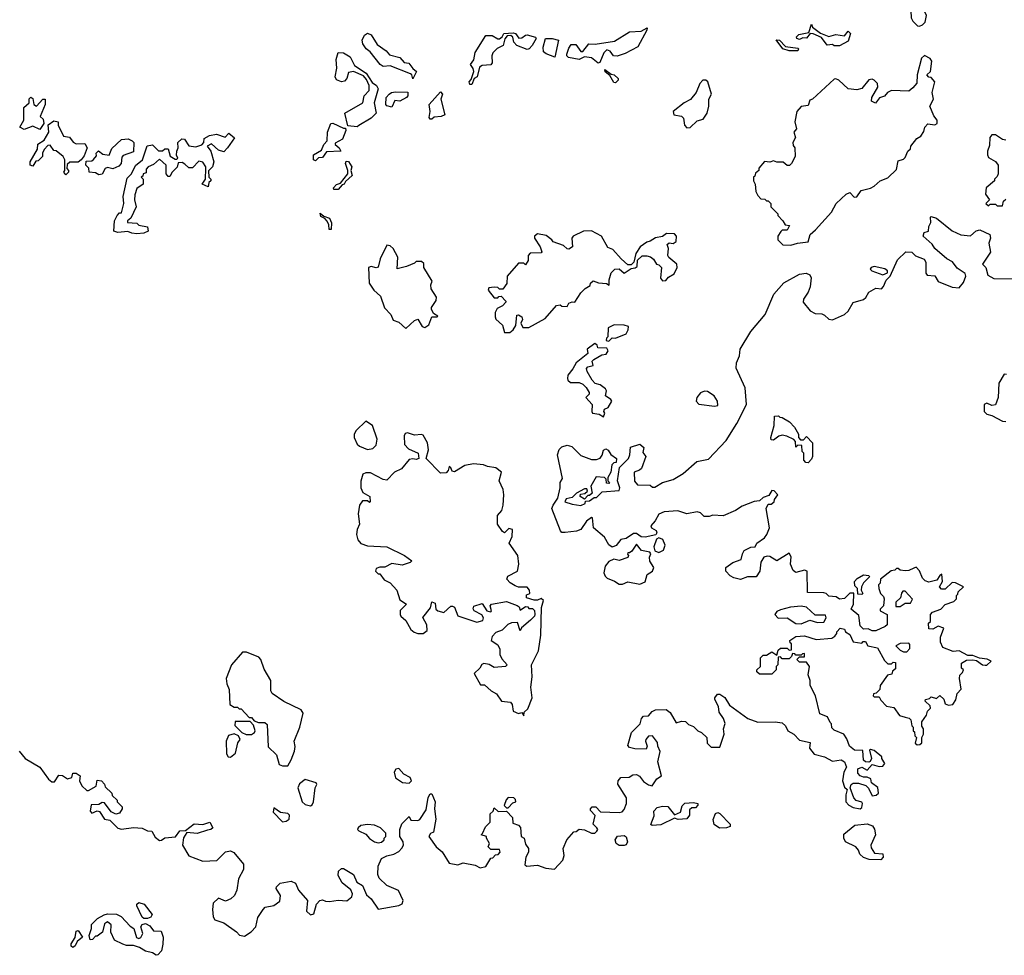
# Model space of a CAD drawing. Extents: x 2106670 to 2323771, y 35271 to 224896.
# Tile 402 of 419: x 2295409 to 2301086, y 176290 to 181684. Entities that reach past the tile are written whole.
import ezdxf

# ---------------------------------------------------------------- set-up
doc = ezdxf.new("R2010")
doc.units = 0

msp = doc.modelspace()

# ---------------------------------------------------------------- linework, layer by layer
at = {"layer": '0CON20XD'}
for points in [[(2300596.4, 181646.4), (2300615, 181653.8), (2300630.6, 181669.4), (2300637, 181707), (2300615, 181758), (2300595, 181769.2), (2300575, 181770.8), (2300546.9, 181735), (2300548.6, 181695), (2300558, 181675), (2300585, 181648.8), (2300596.4, 181646.4)], [(2298745, 181434), (2298705, 181464.3), (2298665, 181470), (2298635, 181454.3), (2298572.5, 181465), (2298563.3, 181475), (2298563.3, 181485), (2298575, 181520), (2298589.3, 181540.7), (2298615, 181540), (2298645, 181500), (2298655, 181500), (2298690, 181545), (2298727, 181543), (2298839.1, 181560.9), (2298925, 181613.8), (2298991.7, 181618.3), (2299027.5, 181637.5), (2299025, 181622.5), (2298973, 181527), (2298900.7, 181489.3), (2298854.2, 181474.2), (2298833.3, 181475), (2298813, 181503), (2298795, 181510), (2298776.4, 181493.6), (2298753.6, 181436.4), (2298745, 181434)], [(2300135, 181533.3), (2300105, 181533.8), (2300095, 181540), (2300065, 181537.5), (2300031.2, 181581.2), (2299985, 181602.5), (2299966.4, 181603.6), (2299945, 181576.7), (2299925, 181578.8), (2299905, 181570), (2299890, 181575), (2299887.5, 181585), (2299901.2, 181598.8), (2299959.3, 181610.7), (2299975, 181657.5), (2299980.7, 181640.7), (2300025.7, 181605.7), (2300075, 181586.2), (2300115, 181597.5), (2300165, 181590), (2300185, 181617.5), (2300200, 181605), (2300185, 181560), (2300135, 181533.3)], [(2297675, 181342.5), (2297670, 181365), (2297662.5, 181372.5), (2297545, 181417.5), (2297505, 181413.8), (2297487.5, 181425), (2297428.7, 181498.7), (2297406.2, 181515), (2297388, 181545), (2297384.2, 181565), (2297396.2, 181595), (2297415, 181605.5), (2297435, 181595.8), (2297470, 181540), (2297522.5, 181505), (2297541.7, 181481.7), (2297600, 181465), (2297625, 181437.5), (2297652.5, 181432.5), (2297675, 181402.5), (2297697.5, 181385), (2297675, 181342.5)], [(2298015, 181310), (2298005, 181310), (2298000, 181325), (2298011.7, 181338.3), (2298026.7, 181385), (2298023, 181403), (2298007.5, 181425), (2298027.9, 181452.1), (2298036, 181495), (2298096.4, 181593.6), (2298132.7, 181592.7), (2298165, 181572.5), (2298175, 181572.5), (2298190, 181585), (2298200, 181605), (2298255, 181608), (2298267.5, 181605), (2298286.7, 181576.7), (2298305, 181578.8), (2298324.5, 181595.5), (2298335, 181597.1), (2298383.6, 181583.6), (2298386, 181575), (2298363.8, 181535), (2298346.7, 181515), (2298335, 181511.9), (2298275, 181534.3), (2298258.8, 181555), (2298252.5, 181582.5), (2298241.7, 181591.7), (2298220, 181590), (2298206.7, 181573.3), (2298196, 181535), (2298161.7, 181518.3), (2298137.3, 181492.7), (2298131.4, 181475), (2298132.5, 181435), (2298125.7, 181424.3), (2298075, 181420), (2298060, 181410), (2298047.5, 181355), (2298030, 181345), (2298015, 181310)], [(2298495, 181467.5), (2298445, 181486.2), (2298429.3, 181499.3), (2298426.7, 181525), (2298440, 181575), (2298480, 181575), (2298516, 181565), (2298495, 181467.5)], [(2299895, 181503.3), (2299845, 181503.8), (2299810, 181515), (2299771.7, 181568.3), (2299790, 181565), (2299825, 181530), (2299895, 181520), (2299900, 181515), (2299895, 181503.3)], [(2297355, 181066.2), (2297301.7, 181071.7), (2297284, 181145), (2297387.5, 181205), (2297396, 181245), (2297424, 181275), (2297424, 181305), (2297408.8, 181338.8), (2297390.8, 181360.8), (2297334.3, 181384.3), (2297305, 181380), (2297295.5, 181344.4), (2297280.8, 181329.2), (2297265, 181326), (2297235, 181336.7), (2297227.5, 181355), (2297237.5, 181405), (2297234.4, 181455), (2297246, 181494), (2297275, 181492.5), (2297315, 181470), (2297340, 181420), (2297405.8, 181375), (2297441.9, 181321.9), (2297465.7, 181305), (2297475.8, 181285), (2297453.3, 181205), (2297463.8, 181145), (2297435, 181116.2), (2297365, 181073.3), (2297355, 181066.2)], [(2299855, 180384), (2299894.1, 180395.9), (2299955, 180402.5), (2299966.7, 180445), (2299998.3, 180471.7), (2300089.2, 180575), (2300117.5, 180625), (2300175, 180677.5), (2300195, 180687.5), (2300221.2, 180661.2), (2300235, 180663.3), (2300261.7, 180698.3), (2300315, 180712.5), (2300336.4, 180723.6), (2300370, 180755), (2300415, 180772.5), (2300465, 180820), (2300475, 180870), (2300505, 180880), (2300515, 180890), (2300530, 180925), (2300545, 180940), (2300547.5, 180955), (2300581.7, 180998.3), (2300605, 181012.5), (2300621.7, 181038.3), (2300627.5, 181065), (2300645, 181082.5), (2300685, 181076.7), (2300698.8, 181085), (2300699.2, 181105), (2300680, 181130), (2300657.5, 181185), (2300677.5, 181225), (2300670, 181265), (2300686.4, 181326.4), (2300665, 181350), (2300651.7, 181351.7), (2300640, 181365), (2300660, 181385), (2300667.5, 181445), (2300659.3, 181459.3), (2300627, 181477), (2300608.3, 181461.7), (2300583.9, 181366.1), (2300581.7, 181318.3), (2300559.3, 181290.7), (2300535, 181272.5), (2300435, 181276.2), (2300413.3, 181265), (2300395, 181243.8), (2300367, 181233), (2300343, 181203), (2300320, 181215), (2300322.5, 181235), (2300356.2, 181295), (2300355.7, 181315.7), (2300335, 181336), (2300325, 181341.2), (2300305, 181336.7), (2300265, 181286.2), (2300235, 181279.2), (2300185.8, 181285.8), (2300132.5, 181335), (2300115, 181343.3), (2300105, 181340), (2299980, 181225), (2299965, 181220), (2299955, 181190), (2299915, 181182.5), (2299890, 181155), (2299877.5, 181095), (2299887.5, 181055), (2299872.5, 181035), (2299882.5, 181005), (2299867.5, 180975), (2299868.3, 180958.3), (2299877.5, 180945), (2299880, 180895), (2299860, 180855), (2299847, 180843), (2299835, 180842.5), (2299811.7, 180861.7), (2299775, 180862.5), (2299755, 180870), (2299735, 180862.5), (2299703, 180867), (2299671.7, 180828.3), (2299670, 180815), (2299651.7, 180798.3), (2299648.3, 180781.7), (2299640, 180775), (2299640, 180755), (2299650, 180735), (2299653.6, 180693.6), (2299665, 180670), (2299681.7, 180651.7), (2299705, 180650), (2299715, 180640), (2299725, 180640), (2299740, 180625), (2299740, 180605), (2299780, 180565), (2299780, 180555), (2299810, 180525), (2299821.7, 180501.7), (2299847.5, 180497.5), (2299835, 180470), (2299805, 180470), (2299797, 180463), (2299780, 180435), (2299780, 180415), (2299810, 180385), (2299855, 180384)], [(2298845, 181320), (2298835, 181322.5), (2298811.7, 181361.7), (2298785, 181382.5), (2298783.6, 181396.4), (2298820, 181370), (2298837.5, 181365), (2298860, 181345), (2298860, 181335), (2298845, 181320)], [(2299255, 181060), (2299275, 181062.5), (2299315, 181100), (2299349.3, 181110.7), (2299372.5, 181145), (2299382.5, 181185), (2299382.5, 181225), (2299397.5, 181255), (2299377.5, 181325), (2299365, 181335.5), (2299347.5, 181335), (2299330, 181315), (2299310, 181265), (2299277, 181223), (2299241.2, 181205), (2299177.5, 181155), (2299180, 181135), (2299225, 181127.5), (2299236.4, 181116.4), (2299242.5, 181075), (2299255, 181060)], [(2295525, 181050), (2295485, 181070), (2295435, 181050), (2295410, 181065), (2295432.5, 181105), (2295433, 181177), (2295462.5, 181205), (2295463, 181227), (2295473, 181237), (2295485, 181230), (2295491.2, 181195), (2295505, 181185.8), (2295542, 181225), (2295555.4, 181225), (2295555.4, 181195), (2295527.5, 181125), (2295545, 181110), (2295547.5, 181085), (2295525, 181050)], [(2297555, 181180), (2297526.4, 181186.4), (2297520, 181195), (2297522.5, 181235), (2297540, 181255), (2297552.5, 181265), (2297575, 181268), (2297646.2, 181266.2), (2297646.2, 181245), (2297640, 181235), (2297600, 181215), (2297571.7, 181218.3), (2297555, 181180)], [(2297785, 181110), (2297775, 181110), (2297770.7, 181120.7), (2297776.2, 181155), (2297770, 181195), (2297835, 181267.5), (2297846, 181255), (2297837.5, 181225), (2297860, 181135), (2297840, 181125), (2297798, 181122), (2297785, 181110)], [(2295675, 180790), (2295662.5, 180805), (2295670, 180815), (2295670, 180875), (2295660, 180895), (2295618.3, 180928.3), (2295605, 180930), (2295585, 180960), (2295571.7, 180958.3), (2295550, 180935), (2295540, 180915), (2295540, 180895), (2295515, 180870), (2295501.7, 180868.3), (2295485, 180840), (2295470, 180845), (2295470, 180865), (2295511.7, 180938.3), (2295514.1, 180965.9), (2295550, 180990), (2295577.5, 181035), (2295573, 181077), (2295605, 181100), (2295630, 181095), (2295630, 181075), (2295661.7, 181011.7), (2295696.1, 181006.1), (2295717, 180977), (2295735, 180967.5), (2295785, 180970), (2295797.5, 180945), (2295780.7, 180899.3), (2295763.3, 180876.7), (2295745, 180863.3), (2295698.3, 180861.7), (2295681.7, 180848.3), (2295680, 180825), (2295690, 180815), (2295690, 180805), (2295675, 180790)], [(2297115, 180870), (2297102.5, 180875), (2297102.5, 180905), (2297148.3, 180931.7), (2297163.3, 180965), (2297182.5, 180985), (2297183.8, 181035), (2297202.5, 181085), (2297215, 181087.5), (2297275, 181057.5), (2297287.5, 181057.5), (2297290, 181045), (2297270, 180995), (2297228.3, 180971.7), (2297227.5, 180965), (2297250, 180945), (2297260, 180925), (2297177.5, 180922.5), (2297155, 180890), (2297131.7, 180888.3), (2297115, 180870)], [(2296085, 180450), (2296055, 180452.5), (2296033, 180463), (2295975, 180457.5), (2295952.5, 180465), (2295955.9, 180524.1), (2295970, 180555), (2295985, 180570), (2295995, 180570), (2295998.3, 180578.3), (2296008.8, 180625), (2296006.2, 180665), (2296029.3, 180770.7), (2296053.3, 180795), (2296077.3, 180842.7), (2296116.7, 180875), (2296143, 180957), (2296175, 180962.5), (2296208.3, 180928.3), (2296231.7, 180928.3), (2296245, 180940), (2296265, 180940), (2296277, 180897), (2296305, 180880), (2296315, 180880), (2296320, 180885), (2296313.3, 180903.3), (2296313.9, 180926.1), (2296322.5, 180945), (2296320, 180975), (2296343, 180997), (2296360, 180995), (2296385, 180957.5), (2296425, 180950), (2296458.3, 180961.7), (2296470, 180975), (2296471.7, 180998.3), (2296503, 181017), (2296543, 181023), (2296593.8, 181006.2), (2296615, 181030), (2296647, 181003), (2296607.5, 180945), (2296585, 180922.5), (2296555, 180932.5), (2296515, 180967.5), (2296490, 180955), (2296510, 180925), (2296527.5, 180865), (2296520, 180835), (2296498.3, 180811.7), (2296500, 180775), (2296510, 180765), (2296510, 180755), (2296500, 180745), (2296495, 180720), (2296460, 180735), (2296480, 180765), (2296482.5, 180825), (2296482.5, 180835), (2296465, 180862.5), (2296442.5, 180867.5), (2296405, 180830), (2296385, 180830), (2296361.7, 180851.7), (2296345, 180860), (2296321.7, 180858.3), (2296316.1, 180833.9), (2296287.5, 180805), (2296275, 180780), (2296265, 180780), (2296253.3, 180795), (2296252.5, 180845), (2296215, 180880), (2296180.4, 180849.5), (2296150, 180835), (2296138.3, 180821.7), (2296138.3, 180801.7), (2296120, 180795), (2296118.3, 180781.7), (2296110, 180775), (2296120, 180765), (2296120, 180735), (2296085, 180710), (2296073.3, 180673.3), (2296070, 180645), (2296080, 180605), (2296049.6, 180540.5), (2296030, 180525), (2296030, 180515), (2296085, 180510), (2296095, 180500), (2296145, 180490), (2296150, 180465), (2296125, 180453.3), (2296085, 180450)], [(2301095, 180990), (2301075, 180992.5), (2301035, 181020), (2301015, 181020), (2301003.3, 181005), (2301001.7, 180958.3), (2300990, 180925), (2300990, 180905), (2300995, 180890), (2301036.4, 180866.4), (2301050, 180845), (2301050, 180795), (2301045, 180780), (2301030, 180765), (2301030, 180755), (2300982.5, 180715), (2300978.3, 180678.3), (2301000, 180645), (2300980, 180625), (2300995, 180610), (2301005, 180620), (2301035, 180620), (2301045, 180610), (2301075, 180610), (2301081.7, 180638.3), (2301095, 180650)], [(2295865, 180790), (2295845, 180800), (2295810, 180805), (2295808.3, 180828.3), (2295790, 180845), (2295791.7, 180868.3), (2295825, 180870), (2295835, 180877.5), (2295851.7, 180898.3), (2295850, 180915), (2295863, 180927), (2295888.3, 180908.3), (2295925, 180902.5), (2295939.7, 180940.3), (2295995, 180992.2), (2296035, 180996.7), (2296057.5, 180985), (2296067.5, 180975), (2296065, 180922.5), (2296005, 180900), (2295998.3, 180891.7), (2295993.8, 180855), (2295980.3, 180839.7), (2295945, 180823.8), (2295915, 180832.5), (2295902.5, 180825), (2295885, 180793.3), (2295865, 180790)], [(2297245, 180704), (2297220, 180705), (2297217.5, 180715), (2297235, 180733.3), (2297258.3, 180741.7), (2297300, 180795), (2297300, 180815), (2297287.5, 180855), (2297291.7, 180868.3), (2297305, 180866.7), (2297323.3, 180835), (2297317.5, 180815), (2297326.7, 180785), (2297288.3, 180751.7), (2297280, 180735), (2297267.5, 180732.5), (2297245, 180704)], [(2297205, 180473.3), (2297193.8, 180475), (2297191.7, 180501.7), (2297182.5, 180522.5), (2297168.3, 180538.3), (2297145, 180550), (2297141.7, 180568.3), (2297161.7, 180551.7), (2297195, 180540), (2297207, 180513), (2297205, 180473.3)], [(2298971.7, 179001.7), (2299045, 179000), (2299058.3, 178988.3), (2299071.7, 178988.3), (2299115, 179016.2), (2299177, 179033), (2299235, 179067.5), (2299313, 179137), (2299380.7, 179149.3), (2299482.3, 179257.7), (2299543.3, 179355), (2299600, 179465), (2299591.7, 179561.7), (2299540, 179675), (2299541.2, 179705), (2299558.8, 179745), (2299564, 179785), (2299624.4, 179885.6), (2299708, 179985), (2299757.7, 180102.3), (2299815, 180166.7), (2299905, 180216.2), (2299943, 180223), (2299965, 180212.5), (2299973.3, 180195), (2299966.1, 180143.9), (2299956.1, 180113.9), (2299927.5, 180072.5), (2299926.7, 180055), (2299966.7, 180005), (2299995, 179990), (2300035, 179988), (2300050.4, 179980.5), (2300075, 179956.7), (2300095, 179954), (2300165, 179984.2), (2300186.6, 180003.4), (2300215, 180054.2), (2300275, 180070), (2300288.5, 180081.5), (2300305, 180112.5), (2300345, 180136.7), (2300377.3, 180132.7), (2300390, 180145), (2300405, 180182.5), (2300427.5, 180205), (2300470.2, 180299.8), (2300517.5, 180345), (2300552.7, 180342.7), (2300575, 180322.5), (2300625, 180302.9), (2300633.2, 180285), (2300633, 180223), (2300640.7, 180210.7), (2300685, 180207.1), (2300705, 180174.2), (2300785, 180142), (2300825, 180138.8), (2300851.7, 180168.3), (2300864, 180205), (2300860.4, 180220.5), (2300815, 180252), (2300787.3, 180287.3), (2300754.3, 180304.3), (2300685, 180363.8), (2300669.5, 180389.5), (2300618.8, 180435), (2300625, 180457.5), (2300650, 180465), (2300651.7, 180491.7), (2300662.5, 180515), (2300660, 180545), (2300665, 180550), (2300695, 180540), (2300785, 180466.7), (2300835, 180443.3), (2300891.7, 180438.3), (2300923.8, 180466.2), (2300945, 180471.4), (2301002.5, 180445), (2301006.7, 180425), (2300997.5, 180395), (2301006.4, 180343.6), (2300960, 180275), (2300980, 180255), (2300991.7, 180211.7), (2301025, 180192.5), (2301165, 180190)], [(2298205, 179880), (2298235, 179881.2), (2298254.2, 179895.8), (2298269.6, 179920.5), (2298275, 179980), (2298285, 179982.5), (2298305, 179970), (2298307.5, 179955), (2298297.5, 179935), (2298310, 179910), (2298345, 179910), (2298438.3, 179961.7), (2298505, 180036.7), (2298525, 180040), (2298535, 180032.5), (2298565, 180030), (2298575, 180050), (2298595, 180057.5), (2298610, 180055), (2298645, 180110), (2298670, 180135), (2298698.3, 180151.7), (2298700, 180165), (2298715, 180177.5), (2298746.7, 180166.7), (2298792.5, 180162.5), (2298807, 180153), (2298807.5, 180185), (2298820, 180225), (2298840, 180245), (2298865, 180247.5), (2298895, 180222.5), (2298935, 180250), (2298957, 180253), (2298968.3, 180261.7), (2298971.7, 180298.3), (2298998.3, 180321.7), (2299025, 180323.3), (2299046.1, 180316.1), (2299063, 180303), (2299080, 180275), (2299095, 180270), (2299110, 180255), (2299103.6, 180193.6), (2299115, 180177.5), (2299135, 180180), (2299150.7, 180199.3), (2299181.7, 180218.3), (2299200, 180255), (2299197.5, 180275), (2299152.3, 180312.3), (2299146.7, 180325), (2299150, 180365), (2299142.5, 180387.5), (2299153.3, 180396.7), (2299176.4, 180393.6), (2299194.1, 180405.9), (2299196, 180435), (2299185, 180449.2), (2299138.3, 180451.7), (2299115, 180433.3), (2299075, 180426.7), (2299045, 180406.7), (2299025, 180401.2), (2298985.9, 180374.1), (2298962.5, 180335), (2298950, 180285), (2298935, 180270), (2298915, 180270), (2298877.5, 180305), (2298828.3, 180358.3), (2298800.7, 180370.7), (2298763.3, 180435), (2298705, 180466.2), (2298660, 180465), (2298600, 180435), (2298592.5, 180425), (2298596.7, 180375), (2298575, 180360), (2298565, 180362.5), (2298545, 180382.5), (2298485, 180402.5), (2298477.5, 180415), (2298445, 180438.8), (2298395, 180450), (2298377.5, 180435), (2298377.5, 180425), (2298410, 180375), (2298420, 180345), (2298415, 180340), (2298351.7, 180338.3), (2298340, 180325), (2298340, 180295), (2298325, 180270), (2298315, 180280), (2298285, 180280), (2298220, 180205), (2298217, 180163), (2298195, 180130), (2298175, 180130), (2298165, 180140), (2298145, 180142.5), (2298113, 180137), (2298110, 180125), (2298145, 180080), (2298165, 180080), (2298171.7, 180088.3), (2298185, 180090), (2298211.7, 180061.7), (2298212.5, 180055), (2298192.5, 180035), (2298161.7, 180018.3), (2298150.8, 179995), (2298150.4, 179970.5), (2298155, 179957.5), (2298192.7, 179922.7), (2298205, 179880)], [(2297635, 179903.3), (2297685, 179950), (2297705, 179957.5), (2297728.8, 179915), (2297745, 179908.8), (2297768.8, 179925), (2297785, 179970), (2297815, 179970), (2297820, 179975), (2297795, 179990), (2297783.3, 180015), (2297783.8, 180025), (2297811.1, 180065), (2297811.9, 180085), (2297781.3, 180131.3), (2297779.2, 180155), (2297787, 180177), (2297740, 180255), (2297738.3, 180278.3), (2297725, 180290), (2297695, 180290), (2297685, 180280), (2297639.6, 180260.5), (2297585, 180247.5), (2297589.7, 180315), (2297563.2, 180365), (2297545, 180379.7), (2297526.6, 180383.4), (2297487.8, 180305), (2297475, 180256.7), (2297465, 180253.8), (2297435, 180261.5), (2297420, 180255), (2297423.3, 180165), (2297450, 180125), (2297489.7, 180089.7), (2297513, 180023.1), (2297548.2, 179985), (2297561.6, 179951.6), (2297595, 179940.4), (2297635, 179903.3)], [(2300385, 180213.3), (2300412.5, 180225), (2300413.3, 180235), (2300397.8, 180247.8), (2300335, 180260), (2300318.8, 180255), (2300312, 180245), (2300323.3, 180235), (2300385, 180213.3)], [(2298805, 179830), (2298825, 179850), (2298845, 179847.5), (2298905, 179873.3), (2298917.5, 179895), (2298920, 179915), (2298895, 179922.5), (2298836.2, 179923.8), (2298801.7, 179908.3), (2298800, 179855), (2298791.7, 179848.3), (2298790, 179835), (2298805, 179830)], [(2298775, 179393.8), (2298782.5, 179415), (2298777.5, 179425), (2298781.7, 179438.3), (2298801.7, 179448.3), (2298822.5, 179485), (2298817.5, 179495), (2298787.5, 179515), (2298793.3, 179545), (2298786.7, 179555), (2298755, 179578.8), (2298726.4, 179586.4), (2298710, 179605), (2298680, 179655), (2298677, 179673), (2298685, 179682.5), (2298715, 179690), (2298710, 179715), (2298720, 179725), (2298765, 179752.5), (2298790, 179755), (2298802.5, 179775), (2298795, 179790), (2298741.7, 179791.7), (2298738.3, 179808.3), (2298725, 179816.7), (2298680, 179785), (2298685, 179760), (2298616.7, 179705), (2298599.2, 179670.8), (2298570, 179635), (2298567.5, 179615), (2298570, 179605), (2298585, 179592.5), (2298635, 179592.5), (2298655, 179582.5), (2298675, 179562.5), (2298692.5, 179535), (2298692.5, 179525), (2298674, 179505), (2298710, 179465), (2298707.5, 179425), (2298712.5, 179415), (2298750, 179410), (2298775, 179393.8)], [(2301098.3, 179638.3), (2301085, 179640), (2301055, 179587.5), (2301050.8, 179505), (2301036.1, 179463.9), (2301015, 179460), (2300985, 179472.5), (2300970, 179465), (2300970, 179425), (2300985, 179410), (2301015, 179402.5), (2301075, 179370), (2301095, 179367.5)], [(2299415, 179456.7), (2299435, 179460), (2299433.3, 179485), (2299413.3, 179515), (2299375, 179541.2), (2299357, 179543), (2299335, 179532.5), (2299312.5, 179505), (2299310, 179485), (2299325, 179467.5), (2299415, 179456.7)], [(2297415, 179206.7), (2297445, 179212.5), (2297465, 179230), (2297470, 179265), (2297443.6, 179343.6), (2297405, 179368.8), (2297348.1, 179315), (2297337.1, 179295), (2297337.5, 179275), (2297355, 179236.7), (2297367.5, 179225), (2297415, 179206.7)], [(2299955, 179130), (2299941.7, 179131.7), (2299930, 179145), (2299930, 179185), (2299920, 179195), (2299918.3, 179228.3), (2299895, 179230), (2299885, 179220), (2299881.7, 179251.7), (2299873.3, 179263.3), (2299832.5, 179282.5), (2299805, 179288), (2299786.4, 179283.6), (2299755, 179260), (2299741.7, 179261.7), (2299740, 179275), (2299760, 179345), (2299761.7, 179398.3), (2299785, 179400), (2299791.7, 179391.7), (2299805, 179390), (2299847.5, 179365), (2299876.7, 179335), (2299900, 179295), (2299900, 179275), (2299911.7, 179261.7), (2299928.3, 179261.7), (2299945, 179280), (2299980, 179245), (2299980, 179165), (2299975, 179150), (2299955, 179130)], [(2298315, 177670), (2298318.3, 177691.7), (2298338.9, 177711.1), (2298363.3, 177775), (2298355.6, 177835), (2298364, 177895), (2298360, 177965), (2298400.5, 178045), (2298414.3, 178135), (2298418, 178295), (2298430, 178335), (2298415, 178347.5), (2298395, 178337.5), (2298375, 178337.5), (2298331.7, 178351.7), (2298331.7, 178368.3), (2298350, 178375), (2298347.5, 178395), (2298335, 178412.5), (2298285, 178412.5), (2298265, 178420), (2298237, 178437), (2298218.3, 178458.3), (2298223.9, 178476.1), (2298280, 178505), (2298287.5, 178545), (2298282, 178595), (2298230.8, 178665), (2298248.3, 178705), (2298249.7, 178745), (2298230, 178750), (2298205, 178726.2), (2298193.2, 178733.2), (2298163.8, 178775), (2298163.3, 178825), (2298188.6, 178855), (2298196.9, 178885), (2298201.1, 178945), (2298196.2, 178976.2), (2298173.3, 179025), (2298187.5, 179075), (2298155, 179100), (2298107, 179107), (2298083, 179117), (2298026.4, 179123.6), (2297975, 179113.3), (2297915, 179077.5), (2297901.7, 179081.7), (2297895, 179100), (2297885, 179107.5), (2297880, 179085), (2297868.3, 179071.7), (2297835, 179070), (2297753.3, 179155), (2297765.5, 179204.5), (2297760.3, 179245), (2297735, 179289.2), (2297725, 179293.1), (2297685, 179288), (2297645, 179301.2), (2297632, 179298), (2297626.2, 179283.8), (2297628, 179235), (2297650.3, 179210.3), (2297706.2, 179185), (2297710, 179155), (2297695, 179147.5), (2297675, 179152.5), (2297655, 179147.5), (2297610, 179095), (2297570, 179075), (2297525, 179030), (2297505, 179032.5), (2297431.2, 179071.2), (2297405, 179071.2), (2297387, 179063), (2297376.8, 179023.2), (2297375.8, 178985), (2297388, 178958), (2297427.5, 178935), (2297430, 178905), (2297425, 178900), (2297415, 178910), (2297385, 178910), (2297367.5, 178885), (2297360, 178835), (2297368, 178775), (2297354.2, 178745), (2297351.2, 178715), (2297358.8, 178685), (2297375, 178664.4), (2297415, 178651.4), (2297525, 178644), (2297627.5, 178595), (2297670, 178565), (2297660, 178555), (2297615, 178540), (2297555, 178549.2), (2297515, 178527.5), (2297485, 178527.5), (2297465, 178520), (2297460, 178505), (2297475, 178490), (2297485, 178490), (2297510, 178455), (2297545, 178437.5), (2297583.3, 178395), (2297600, 178340), (2297640, 178315), (2297603, 178277), (2297603.3, 178255), (2297606.7, 178245), (2297635, 178219.2), (2297665, 178169.2), (2297683.1, 178153.1), (2297705, 178145.5), (2297734.5, 178145.5), (2297757.4, 178162.6), (2297755.7, 178195), (2297732.5, 178237.5), (2297777, 178293), (2297785, 178327.5), (2297805, 178320), (2297807.5, 178285), (2297820, 178275), (2297855, 178266.7), (2297895, 178302.5), (2297905, 178303.3), (2297915, 178297.5), (2297935, 178247.5), (2298045, 178210), (2298079.4, 178220.6), (2298084, 178235), (2298073.1, 178253.1), (2298030, 178275), (2298023, 178287), (2298027, 178303), (2298075, 178317.5), (2298102.5, 178275), (2298125, 178270), (2298130, 178275), (2298122.5, 178305), (2298130, 178315), (2298215, 178330), (2298277, 178307), (2298288.3, 178298.3), (2298295, 178280), (2298325, 178300), (2298338.3, 178298.3), (2298345, 178290), (2298365, 178290), (2298377, 178277), (2298380, 178255), (2298377.5, 178245), (2298355, 178222.5), (2298301.7, 178178.3), (2298295, 178160), (2298278.3, 178208.3), (2298245, 178207.5), (2298223.3, 178196.7), (2298190, 178165), (2298155, 178150), (2298133, 178127), (2298127.5, 178105), (2298165, 178080), (2298177.5, 178055), (2298176.7, 178025), (2298188.3, 177998.3), (2298220, 177965), (2298210, 177955), (2298145, 177950), (2298115, 177966.7), (2298085, 177972.5), (2298073.6, 177966.4), (2298062.5, 177945), (2298030, 177915), (2298065, 177850), (2298088.3, 177848.3), (2298127.5, 177815), (2298158.3, 177798.3), (2298187.5, 177755), (2298239.4, 177749.4), (2298248.8, 177735), (2298255, 177697.5), (2298285, 177683.3), (2298305, 177690), (2298315, 177670)], [(2298895, 177130), (2298907.5, 177165), (2298907, 177197), (2298857, 177277), (2298860, 177295), (2298874.1, 177315.9), (2298923, 177317), (2298945, 177330), (2298965, 177332.5), (2298983, 177323), (2299005, 177292.5), (2299035, 177272.5), (2299055, 177267.5), (2299083.6, 177306.4), (2299110, 177325), (2299088.8, 177405), (2299102.5, 177465), (2299087.5, 177495), (2299087, 177517), (2299057.5, 177555), (2299035, 177553.3), (2299020, 177535), (2299016.7, 177525), (2299027.5, 177495), (2299021.7, 177478.3), (2298955, 177480), (2298925, 177488.8), (2298915, 177500), (2298937.5, 177575), (2298985.8, 177624.2), (2298994.4, 177655), (2299005, 177669.4), (2299035, 177671.2), (2299056, 177695), (2299074.4, 177705.6), (2299137.2, 177707.2), (2299159.5, 177689.5), (2299195, 177630), (2299225, 177640), (2299247, 177637), (2299265, 177620), (2299295, 177610), (2299320, 177585), (2299340, 177575), (2299370, 177545), (2299373, 177513), (2299395, 177490), (2299445, 177490), (2299470, 177565), (2299466.2, 177595), (2299476.4, 177626.4), (2299466.7, 177655), (2299442.3, 177692.3), (2299437.5, 177725), (2299417.5, 177765), (2299417.5, 177775), (2299432.5, 177795), (2299445, 177796), (2299475, 177776.7), (2299501.7, 177731.7), (2299606.7, 177655), (2299665, 177634.3), (2299765, 177636), (2299805, 177630), (2299823.6, 177613.6), (2299837.5, 177585), (2299872.5, 177565), (2299905, 177530), (2299966.4, 177516.4), (2299962.5, 177485), (2299989.3, 177449.3), (2300050, 177435), (2300095, 177410), (2300145, 177416.7), (2300165, 177405.8), (2300177.1, 177375), (2300160, 177345), (2300153.3, 177295), (2300165, 177260), (2300180, 177245), (2300172.5, 177215), (2300172.5, 177175), (2300190, 177155), (2300215, 177142.5), (2300256, 177134), (2300265, 177142.5), (2300268.8, 177165), (2300265, 177172.5), (2300231.7, 177181.7), (2300218, 177198), (2300197.5, 177255), (2300203.3, 177275), (2300215, 177283.3), (2300245, 177282), (2300288, 177268), (2300303.8, 177253.8), (2300325, 177210), (2300347, 177213), (2300360, 177225), (2300357, 177257), (2300320, 177285), (2300316.4, 177306.4), (2300296.4, 177316.4), (2300275, 177316.2), (2300254.2, 177324.2), (2300240.8, 177340.8), (2300240.8, 177365), (2300265, 177374.2), (2300295, 177357.5), (2300325, 177390), (2300365, 177377.5), (2300385, 177380), (2300397.5, 177395), (2300380, 177425), (2300380, 177435), (2300335, 177470), (2300315, 177476.7), (2300308.3, 177471.7), (2300320, 177425), (2300313, 177407), (2300305, 177402.5), (2300285, 177406.2), (2300274, 177415), (2300270, 177470), (2300222.8, 177472.8), (2300192.9, 177495), (2300177.7, 177537.7), (2300160, 177565), (2300105, 177587.5), (2300091.7, 177601.7), (2300090, 177625), (2300081.7, 177631.7), (2300067.5, 177665), (2300021.7, 177681.7), (2299996.7, 177785), (2299966.7, 177845), (2299966.2, 177875), (2299956.1, 177906.1), (2299962.5, 177955), (2299945, 177980), (2299905, 177980), (2299890, 177995), (2299905, 178010), (2299935, 178010), (2299935, 178030), (2299921.7, 178028.3), (2299915, 178020), (2299885, 178020), (2299878.3, 178028.3), (2299865, 178030), (2299858.3, 178011.7), (2299845, 178000), (2299805, 178000), (2299795, 178010), (2299781.7, 178008.3), (2299780, 177965), (2299770, 177955), (2299770, 177935), (2299745, 177910), (2299675, 177910), (2299660, 177925), (2299660, 177935), (2299680, 177955), (2299680, 178005), (2299695, 178020), (2299715, 178020), (2299745, 178040), (2299775, 178020), (2299781.7, 178048.3), (2299795, 178060), (2299835, 178060), (2299845, 178050), (2299858.3, 178051.7), (2299860, 178085), (2299851.7, 178091.7), (2299850, 178105), (2299885, 178127.5), (2299935, 178132.5), (2300001.2, 178111.2), (2300091.7, 178118.3), (2300109.3, 178130.7), (2300120, 178145), (2300120, 178155), (2300140, 178175), (2300165, 178170), (2300170, 178155), (2300195, 178140), (2300215, 178097.5), (2300265, 178090), (2300271.7, 178098.3), (2300285, 178100), (2300300, 178075), (2300355, 178062.5), (2300395, 177990), (2300415, 177970), (2300435, 177970), (2300445, 177980), (2300458.3, 177978.3), (2300458.3, 177941.7), (2300441.7, 177928.3), (2300438.3, 177911.7), (2300412.5, 177905), (2300370, 177845), (2300368.3, 177821.7), (2300348.3, 177801.7), (2300331.7, 177798.3), (2300330, 177785), (2300335, 177780), (2300365, 177780), (2300375, 177760), (2300407, 177727), (2300448.3, 177718.3), (2300481.7, 177671.7), (2300515, 177662.5), (2300537, 177657), (2300547, 177647), (2300553, 177613), (2300560, 177605), (2300560, 177585), (2300568.3, 177578.3), (2300570, 177555), (2300580, 177545), (2300573, 177513), (2300583, 177503), (2300600, 177505), (2300610, 177515), (2300610, 177545), (2300620, 177565), (2300620, 177595), (2300610.7, 177610.7), (2300610, 177635), (2300636.7, 177675), (2300643, 177697), (2300660, 177715), (2300658.3, 177728.3), (2300630, 177755), (2300632.5, 177765), (2300655, 177770), (2300665, 177780), (2300695, 177770), (2300715, 177787.5), (2300737, 177767), (2300745, 177740), (2300765, 177732.5), (2300790, 177735), (2300807, 177763), (2300815, 177800), (2300837.5, 177825), (2300827.5, 177885), (2300830, 177905), (2300845, 177920), (2300850, 177935), (2300840, 177945), (2300840, 177975), (2300868.3, 177991.7), (2300905, 177992.5), (2300925, 177990), (2300960, 177965), (2300975, 177962.5), (2300985, 177963.3), (2301010, 177985), (2300987, 177997), (2300942.5, 178002.5), (2300905, 178017.5), (2300875, 178017.5), (2300826, 178046), (2300791.7, 178041.7), (2300732.5, 178065), (2300718.8, 178095), (2300718, 178125), (2300737.5, 178175), (2300705, 178187.5), (2300675, 178170), (2300651.7, 178171.7), (2300650, 178205), (2300660, 178215), (2300660, 178255), (2300671.7, 178268.3), (2300720, 178285), (2300745, 178312.5), (2300795, 178330), (2300810, 178345), (2300810, 178365), (2300818.3, 178371.7), (2300820, 178385), (2300850, 178415), (2300805, 178437.5), (2300785, 178440), (2300745, 178400), (2300725, 178400), (2300712.5, 178415), (2300730, 178445), (2300726.4, 178486.4), (2300715, 178480), (2300697, 178453), (2300651.7, 178441.7), (2300629.3, 178449.3), (2300613.6, 178463.6), (2300597, 178507), (2300578.3, 178528.3), (2300565, 178522.5), (2300535, 178507.5), (2300515, 178506.7), (2300485, 178510), (2300475, 178520), (2300465, 178520), (2300455, 178510), (2300433, 178507), (2300371.7, 178458.3), (2300370, 178435), (2300360, 178425), (2300362.5, 178405), (2300372.5, 178375), (2300389.2, 178359.2), (2300393.8, 178345), (2300390, 178305), (2300370, 178285), (2300370, 178275), (2300410, 178255), (2300410, 178195), (2300400, 178185), (2300345, 178160), (2300325, 178160), (2300301.7, 178171.7), (2300275, 178170), (2300255, 178190), (2300248.3, 178248.3), (2300202.5, 178285), (2300217.5, 178315), (2300218.3, 178378.3), (2300195, 178377.5), (2300165, 178347.5), (2300135, 178343.3), (2300117, 178357), (2300075, 178360), (2300060, 178375), (2300045, 178380), (2299951.7, 178381.7), (2299950, 178505), (2299935, 178510), (2299885, 178497.5), (2299868.3, 178508.3), (2299853.3, 178545), (2299856.4, 178586.4), (2299845, 178607.5), (2299775, 178563.3), (2299735, 178590), (2299718.3, 178591.7), (2299700, 178585), (2299683, 178557), (2299677.5, 178505), (2299655, 178472.5), (2299605, 178472.5), (2299565, 178456.7), (2299526.4, 178466.4), (2299505, 178477.5), (2299480, 178505), (2299480, 178525), (2299520, 178555), (2299568.3, 178571.7), (2299575.8, 178605), (2299586.7, 178623.3), (2299625, 178643.8), (2299650, 178645), (2299660, 178665), (2299703, 178697), (2299717.5, 178715), (2299732.5, 178755), (2299712.5, 178865), (2299725, 178890), (2299741.7, 178891.7), (2299760, 178905), (2299761.7, 178918.3), (2299780, 178945), (2299758.3, 178968.3), (2299745, 178970), (2299728.3, 178941.7), (2299695, 178930), (2299675, 178910), (2299643, 178907), (2299575, 178880), (2299535.9, 178854.1), (2299465, 178823.3), (2299405, 178827.5), (2299385, 178820), (2299355, 178820), (2299335, 178840), (2299315, 178847.5), (2299255, 178836), (2299203, 178853), (2299125, 178847.5), (2299095, 178832.5), (2299073.8, 178795), (2299047.5, 178765), (2299052.5, 178755), (2299078.3, 178738.3), (2299082.5, 178725), (2299076.7, 178713.3), (2299015, 178700), (2298993, 178703), (2298965, 178722.5), (2298948.3, 178721.7), (2298905, 178693.3), (2298875, 178686.7), (2298848.3, 178651.7), (2298825, 178643.3), (2298805, 178655.7), (2298780.2, 178700.2), (2298717.5, 178755), (2298712.5, 178812.5), (2298705, 178813.3), (2298677.3, 178792.7), (2298645, 178744), (2298620, 178735), (2298555, 178726.7), (2298535, 178727.5), (2298526.4, 178736.4), (2298478, 178865), (2298484, 178885), (2298512.5, 178925), (2298525.8, 178985), (2298526, 179015), (2298538.3, 179038.3), (2298509.5, 179175), (2298519.2, 179205), (2298535, 179222), (2298565, 179230.8), (2298593, 179223), (2298645, 179172), (2298705, 179147.5), (2298735, 179148.8), (2298755, 179156.7), (2298767.3, 179172.7), (2298775, 179202.5), (2298789.3, 179209.3), (2298801.7, 179201.7), (2298816.7, 179176.7), (2298850, 179155), (2298848.3, 179131.7), (2298835, 179130), (2298823, 179117), (2298817.5, 179075), (2298800, 179045), (2298800, 179025), (2298810, 179015), (2298805, 179010), (2298791.7, 179011.7), (2298790, 179035), (2298780, 179045), (2298732.3, 179047.7), (2298702.5, 178995), (2298710, 178955), (2298695, 178940), (2298685, 178940), (2298665, 178920), (2298640, 178935), (2298641.7, 178948.3), (2298667, 178953), (2298682.5, 178965), (2298678.8, 178978.8), (2298665, 178980), (2298620, 178955), (2298595, 178930), (2298559.3, 178920.7), (2298552.5, 178905), (2298595, 178890), (2298645, 178883.3), (2298670, 178895), (2298671.7, 178908.3), (2298695, 178910), (2298721.7, 178928.3), (2298735, 178930), (2298768.3, 178961.7), (2298865, 178970), (2298870, 178985), (2298856.7, 179025), (2298868.3, 179101.7), (2298920, 179155), (2298927.5, 179175), (2298930.7, 179219.3), (2298985, 179236.7), (2299007, 179217), (2299001.7, 179188.3), (2299020, 179165), (2298993.6, 179096.4), (2298983.6, 179086.4), (2298952.5, 179075), (2298953, 179023), (2298971.7, 179001.7)], [(2299095, 178613.1), (2299120.8, 178625), (2299130.8, 178655), (2299117.7, 178687.7), (2299095, 178697.5), (2299080.4, 178689.5), (2299065.5, 178645), (2299071.2, 178621.2), (2299095, 178613.1)], [(2298865, 178428.8), (2298885, 178430), (2298915, 178442.5), (2298985, 178430), (2299015, 178442.5), (2299027.5, 178485), (2299056.7, 178505), (2299065.8, 178525), (2299043, 178563), (2299040, 178585), (2299047.5, 178605), (2299042.5, 178615), (2298995, 178623.3), (2298965, 178660), (2298939.3, 178620.7), (2298925, 178610), (2298915, 178610), (2298913, 178603), (2298920, 178595), (2298915, 178582.5), (2298865, 178566.7), (2298835, 178573.3), (2298805, 178560), (2298785, 178532.5), (2298776.7, 178495), (2298784.2, 178475), (2298796.2, 178465), (2298837.8, 178447.8), (2298865, 178428.8)], [(2300265, 178370), (2300241.7, 178371.7), (2300240, 178405), (2300225, 178420), (2300222.5, 178445), (2300237, 178463), (2300275, 178482.5), (2300305, 178480), (2300308.3, 178471.7), (2300273.6, 178436.4), (2300262.5, 178415), (2300260, 178395), (2300270, 178375), (2300265, 178370)], [(2300485, 178300), (2300515, 178320), (2300545, 178320), (2300557, 178343), (2300515, 178390), (2300501.7, 178388.3), (2300493, 178377), (2300488.3, 178351.7), (2300460, 178325), (2300461.7, 178301.7), (2300485, 178300)], [(2299915, 178201.2), (2299965, 178222.5), (2300008.3, 178208.3), (2300045, 178210), (2300060, 178235), (2300055, 178250), (2299995, 178250), (2299946.2, 178296.2), (2299915, 178303.3), (2299853.6, 178296.4), (2299795, 178282.5), (2299775, 178272.5), (2299762.5, 178255), (2299782.7, 178232.7), (2299835, 178236), (2299885, 178202), (2299915, 178201.2)], [(2300525, 178040), (2300541.7, 178058.3), (2300541.7, 178081.7), (2300535, 178090), (2300485, 178087.5), (2300460, 178075), (2300485, 178050), (2300505, 178040), (2300525, 178040)], [(2296955, 177382.5), (2296975, 177416.7), (2296993.3, 177466.7), (2296996.5, 177493.5), (2296991.5, 177525), (2297024.4, 177605), (2297042.5, 177685), (2297031.2, 177705), (2296932.3, 177752.3), (2296865, 177800), (2296857.5, 177815), (2296857.5, 177875), (2296819.3, 177939.3), (2296800, 177995), (2296788.3, 178008.3), (2296717, 178037), (2296693, 178037), (2296630, 177965), (2296600, 177885), (2296603.8, 177855), (2296617, 177823), (2296620, 177735), (2296645, 177720), (2296665, 177720), (2296675, 177710), (2296685, 177710), (2296731.7, 177661.7), (2296745, 177660), (2296761.7, 177641.7), (2296785, 177632.5), (2296821.7, 177631.7), (2296835, 177620), (2296841.7, 177491.7), (2296890, 177445), (2296905, 177390), (2296925, 177382.5), (2296955, 177382.5)], [(2296715, 177562.5), (2296745, 177563.3), (2296762.5, 177575), (2296766.7, 177585), (2296757, 177617), (2296738.3, 177638.3), (2296651.7, 177638.3), (2296650, 177615), (2296690, 177575), (2296715, 177562.5)], [(2296625, 177432.5), (2296652.5, 177455), (2296667.5, 177515), (2296680, 177535), (2296670, 177555), (2296645, 177567.5), (2296613.6, 177556.4), (2296598.8, 177525), (2296600.7, 177450.7), (2296610, 177435), (2296625, 177432.5)], [(2295405.9, 177465.9), (2295440, 177425), (2295525, 177373.8), (2295575.4, 177305.5), (2295595, 177289.2), (2295609.7, 177290.3), (2295635, 177328.1), (2295656.4, 177326.4), (2295685, 177306.7), (2295710, 177315), (2295715, 177340), (2295735, 177340), (2295756.7, 177325), (2295753.3, 177295), (2295767, 177267), (2295795, 177240), (2295805, 177240), (2295850, 177265), (2295855, 177300), (2295880, 177295), (2295897, 177277), (2295901.7, 177261.7), (2295940, 177225), (2295941.7, 177211.7), (2295970, 177185), (2295970, 177175), (2296000, 177145), (2296000, 177135), (2295985, 177110), (2295963, 177103), (2295937, 177117), (2295898.3, 177168.3), (2295885, 177170), (2295865, 177160), (2295821.7, 177158.3), (2295815, 177120), (2295825, 177110), (2295855, 177122.5), (2295868.3, 177118.3), (2295897.5, 177075), (2295928.3, 177068.3), (2295975, 177023.3), (2295995, 177017.5), (2296065, 177026.7), (2296115, 177022.5), (2296145, 177007.5), (2296170, 177005), (2296190.7, 176970.7), (2296215, 176952.5), (2296227, 176953), (2296245, 176967.5), (2296307, 176973), (2296331.7, 177008.3), (2296365, 177010), (2296415, 177047.5), (2296465, 177043.3), (2296505, 177057.5), (2296522.5, 177025), (2296510, 177015), (2296491.7, 177011.7), (2296433, 176993), (2296371.7, 176998.3), (2296353, 176967), (2296347.5, 176925), (2296383.6, 176863.6), (2296465, 176832.5), (2296545, 176836.7), (2296595, 176886.7), (2296625, 176892.5), (2296643, 176883), (2296700, 176815), (2296698.8, 176785), (2296669.6, 176730.5), (2296660, 176665), (2296646.7, 176635), (2296626.7, 176615), (2296595, 176601.2), (2296555, 176620), (2296525, 176590), (2296520.8, 176555), (2296525, 176512.5), (2296534, 176495), (2296585, 176478.1), (2296658.8, 176425), (2296675.9, 176405.9), (2296705, 176400), (2296743.3, 176425), (2296771.2, 176455), (2296782.1, 176507.9), (2296812.5, 176555), (2296825, 176567.5), (2296875, 176577.5), (2296908.3, 176601.7), (2296912.5, 176635), (2296887.5, 176675), (2296890, 176685), (2296910, 176705), (2296975, 176717.5), (2297000, 176705), (2297016.4, 176666.4), (2297067.5, 176605), (2297063.3, 176545), (2297085, 176522.5), (2297105, 176530), (2297120, 176585), (2297140, 176605), (2297155, 176610), (2297173, 176603), (2297195, 176600), (2297245, 176608.1), (2297295, 176603.8), (2297323.6, 176626.4), (2297327.5, 176645), (2297318.3, 176668.3), (2297268.3, 176708.3), (2297245, 176750), (2297247.5, 176775), (2297265, 176790), (2297275, 176790), (2297333.3, 176755), (2297352.5, 176712.5), (2297385, 176692.5), (2297407.7, 176637.7), (2297436, 176615), (2297475, 176556.7), (2297595, 176576.7), (2297615, 176587.5), (2297620, 176605), (2297593, 176663), (2297525, 176692.5), (2297481.2, 176735), (2297473.9, 176756.1), (2297476, 176804), (2297495, 176847.5), (2297525, 176862.5), (2297567, 176873), (2297595, 176887.5), (2297613, 176907), (2297622.5, 176925), (2297620, 176945), (2297600, 176975), (2297600, 177015), (2297613, 177047), (2297655, 177090), (2297665, 177070), (2297705, 177067.5), (2297716.4, 177073.6), (2297751.7, 177128.3), (2297765, 177200), (2297775, 177220), (2297785, 177220), (2297803.8, 177175), (2297800, 177135), (2297808.8, 177075), (2297795, 177000), (2297777, 176993), (2297768.8, 176975), (2297810, 176915), (2297845.6, 176885.6), (2297885, 176821.2), (2297935, 176812), (2297965, 176822.5), (2298035, 176808.8), (2298064.3, 176794.3), (2298097.3, 176802.7), (2298125, 176850), (2298137.5, 176852.5), (2298151.7, 176868.3), (2298168.3, 176871.7), (2298180, 176885), (2298175, 176900), (2298125, 176900), (2298110, 176915), (2298117.5, 176935), (2298100, 176965), (2298100, 176975), (2298070, 176985), (2298078.3, 176991.7), (2298095, 177030), (2298121.7, 177058.3), (2298122.5, 177105), (2298138.3, 177121.7), (2298145, 177140), (2298168.3, 177118.3), (2298215, 177120), (2298250, 177085), (2298251.7, 177051.7), (2298285, 177040), (2298295.9, 177025.9), (2298300, 176975), (2298317.5, 176965), (2298325, 176930), (2298342.5, 176905), (2298342.5, 176885), (2298326.7, 176855), (2298321.7, 176811.7), (2298333.8, 176803.8), (2298395, 176810), (2298441.7, 176791.7), (2298493, 176787), (2298541.3, 176838.7), (2298548.6, 176865), (2298542, 176905), (2298564.3, 176955.7), (2298605, 177002.5), (2298617, 177003), (2298635, 177017.5), (2298665, 177013.3), (2298705, 176993.3), (2298725, 176993.3), (2298737.5, 177005), (2298742.5, 177015), (2298737.5, 177025), (2298716.4, 177046.4), (2298726.7, 177096.7), (2298700, 177125), (2298700, 177135), (2298710, 177145), (2298730, 177145), (2298757, 177117), (2298865, 177112.5), (2298882.5, 177117.5), (2298895, 177130)], [(2297655, 177282.9), (2297667.8, 177295), (2297660.8, 177315), (2297624.2, 177334.2), (2297595, 177366.7), (2297577, 177363), (2297567.5, 177345), (2297575, 177312.5), (2297616.1, 177286.1), (2297655, 177282.9)], [(2297085, 177152.5), (2297095, 177157.5), (2297103.3, 177175), (2297112.5, 177255), (2297122.5, 177275), (2297117.5, 177285), (2297055, 177303.3), (2297021.7, 177278.3), (2297012.5, 177255), (2297037.5, 177175), (2297055, 177160), (2297085, 177152.5)], [(2298225, 177140), (2298251.7, 177168.3), (2298270, 177175), (2298268.3, 177188.3), (2298258.3, 177198.3), (2298225, 177200), (2298213, 177187), (2298203, 177153), (2298215, 177140), (2298225, 177140)], [(2296925, 177060), (2296945, 177062.5), (2296962.5, 177075), (2296965, 177097.5), (2296955, 177106.7), (2296913, 177113), (2296875, 177140), (2296870, 177115), (2296925, 177060)], [(2299055, 177037.5), (2299047.5, 177045), (2299066.4, 177093.6), (2299065, 177120), (2299085, 177142.5), (2299115, 177150), (2299147, 177147), (2299185, 177100), (2299220, 177115), (2299228.3, 177151.7), (2299245, 177167.5), (2299295, 177170), (2299320, 177165), (2299320, 177155), (2299305, 177140), (2299285, 177140), (2299271.7, 177128.3), (2299271.7, 177098.3), (2299255, 177077.5), (2299205, 177073.3), (2299185, 177080), (2299105, 177042.5), (2299055, 177037.5)], [(2299443.9, 177023.9), (2299413.6, 177043.6), (2299407, 177073), (2299421.7, 177108.3), (2299435, 177112.5), (2299445, 177107.5), (2299506.1, 177046.1), (2299505, 177032.5), (2299485, 177024), (2299443.9, 177023.9)], [(2297475, 176937.5), (2297495, 176942.5), (2297510, 176955), (2297510, 176965), (2297520, 176975), (2297520, 176995), (2297490, 177025), (2297455, 177040), (2297415, 177043.3), (2297375, 177037.5), (2297360, 177025), (2297357.5, 177015), (2297365, 177007.5), (2297405, 176987.5), (2297425, 176962.5), (2297453.9, 176943.9), (2297475, 176937.5)], [(2300375, 176840), (2300307, 176843), (2300273.9, 176853.9), (2300253.8, 176873.8), (2300245.9, 176895.9), (2300230, 176915), (2300170, 176945), (2300160, 176965), (2300161.7, 176988.3), (2300225, 177040), (2300295, 177048.8), (2300326.1, 177036.1), (2300337, 177017), (2300343.3, 176985), (2300315.8, 176925), (2300318.8, 176908.8), (2300338.6, 176878.6), (2300386.7, 176875), (2300387.5, 176855), (2300375, 176840)], [(2298895, 176922.5), (2298865, 176923.3), (2298847.5, 176935), (2298842.5, 176955), (2298855, 176977.5), (2298895, 176980), (2298905, 176972.5), (2298913.3, 176945), (2298905, 176927.5), (2298895, 176922.5)], [(2296145, 176502.5), (2296125, 176502.5), (2296115, 176510), (2296083.3, 176575), (2296083.3, 176585), (2296095, 176593.8), (2296125.7, 176585), (2296172.5, 176525), (2296165, 176510), (2296145, 176502.5)], [(2296195, 176290), (2296175, 176303.3), (2296135, 176313.3), (2296100, 176335), (2296065, 176346.7), (2296025, 176346.7), (2296003.6, 176353.6), (2295955, 176377.5), (2295933.6, 176423.6), (2295935.8, 176465.8), (2295915, 176482), (2295898, 176472), (2295886.4, 176423.6), (2295855, 176400), (2295845, 176400), (2295828.3, 176381.7), (2295815, 176380), (2295810, 176405), (2295822.5, 176445), (2295822.5, 176467.5), (2295857, 176503), (2295896.4, 176523.6), (2295915, 176530), (2295967, 176527), (2295993, 176513), (2296045, 176457.5), (2296067.5, 176445), (2296082.1, 176392.1), (2296095, 176386), (2296107.9, 176392.1), (2296118.1, 176415), (2296107.5, 176455), (2296115, 176467.5), (2296135, 176472.5), (2296159.3, 176459.3), (2296180.4, 176430.5), (2296225, 176430), (2296236.4, 176393.6), (2296233.8, 176355), (2296226.2, 176315), (2296205, 176292.5), (2296195, 176290)], [(2295715, 176334.2), (2295705, 176343.3), (2295706.4, 176356.4), (2295728, 176392), (2295735, 176430), (2295745, 176432.5), (2295770, 176395), (2295740.7, 176369.3), (2295728, 176345), (2295715, 176334.2)]]:
    msp.add_lwpolyline(points, dxfattribs=at)

doc.saveas('drawing.dxf')
